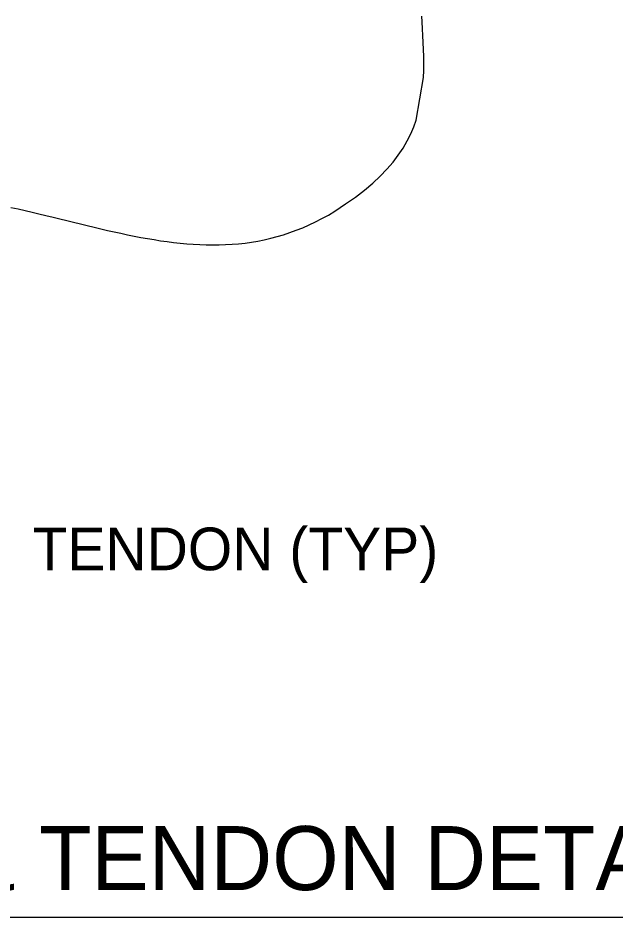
# Model space of a CAD drawing. Extents: x 638850 to 644908, y 297188 to 298900.
# Drawn here: x 639035 to 639077, y 297879.4 to 297942.6 of the extents above; entities that cross this region are included whole.
import ezdxf

# ---------------------------------------------------------------- set-up
doc = ezdxf.new("R2010")
doc.units = 0
for name, color, linetype in [('1', 7, 'Continuous'), ('2', 7, 'Continuous'), ('4', 7, 'Continuous')]:
    doc.layers.add(name, color=color, linetype=linetype)

msp = doc.modelspace()

# ---------------------------------------------------------------- linework, layer by layer
at = {"layer": '2'}
for p, q in [((639063.416, 297942.321), (639063.398, 297942.721)), ((639063.446, 297941.826), (639063.416, 297942.321)), ((639063.477, 297941.349), (639063.446, 297941.826)), ((639063.491, 297940.854), (639063.477, 297941.349)), ((639063.524, 297940.374), (639063.491, 297940.854)), ((639063.54, 297939.882), (639063.524, 297940.374)), ((639063.54, 297939.387), (639063.54, 297939.882)), ((639063.54, 297938.892), (639063.54, 297939.387)), ((639063.524, 297938.397), (639063.54, 297938.892)), ((639063.002, 297935.402), (639063.524, 297938.397))]:
    msp.add_line(p, q, dxfattribs=at)
for points in [[(639053.672, 297927.34), (639054.119, 297927.495), (639054.565, 297927.664), (639055.028, 297927.833), (639055.478, 297928.035), (639055.926, 297928.251), (639056.374, 297928.483), (639056.835, 297928.728), (639057.283, 297929.01), (639057.283, 297929.01), (639058.039, 297929.505), (639058.736, 297929.982), (639059.369, 297930.477), (639059.956, 297930.969), (639060.48, 297931.464), (639060.946, 297931.957), (639061.378, 297932.452), (639061.747, 297932.947), (639062.087, 297933.44), (639062.366, 297933.935), (639062.627, 297934.428), (639062.829, 297934.923), (639063.002, 297935.402)], [(639034.504, 297929.268), (639035.015, 297929.16), (639035.507, 297929.055), (639036.002, 297928.931), (639036.479, 297928.823), (639036.974, 297928.699), (639037.472, 297928.578), (639037.949, 297928.467), (639038.444, 297928.344), (639038.921, 297928.222), (639039.4, 297928.114), (639039.877, 297927.988), (639040.358, 297927.88), (639040.82, 297927.756), (639041.299, 297927.648), (639041.762, 297927.54), (639042.242, 297927.448), (639042.703, 297927.34), (639043.169, 297927.25), (639043.646, 297927.156), (639044.111, 297927.077), (639044.573, 297927), (639045.036, 297926.922), (639045.502, 297926.861), (639045.95, 297926.8), (639046.411, 297926.755), (639046.874, 297926.706), (639047.324, 297926.676), (639047.786, 297926.645), (639048.233, 297926.631), (639048.697, 297926.631), (639049.147, 297926.631), (639049.608, 297926.645), (639050.056, 297926.676), (639050.504, 297926.706), (639050.969, 297926.755), (639051.417, 297926.814), (639051.863, 297926.892), (639052.31, 297926.985), (639052.774, 297927.093), (639053.224, 297927.216), (639053.672, 297927.34)]]:
    msp.add_lwpolyline(points, dxfattribs=at)
at = {"layer": '4'}
msp.add_line((638963.538, 297879.366), (639114.909, 297879.366), dxfattribs=at)

# ---------------------------------------------------------------- texts
at = {"layer": '1'}
msp.add_text('TENDON (TYP)', height=3, dxfattribs=at).set_placement((639036.031, 297903.75))
at = {"layer": '4'}
msp.add_text('J-PIN STAKE ANCHOR & TENDON DETAIL', height=4.5, dxfattribs=at).set_placement((638964.945, 297881.259))

doc.saveas('drawing.dxf')
